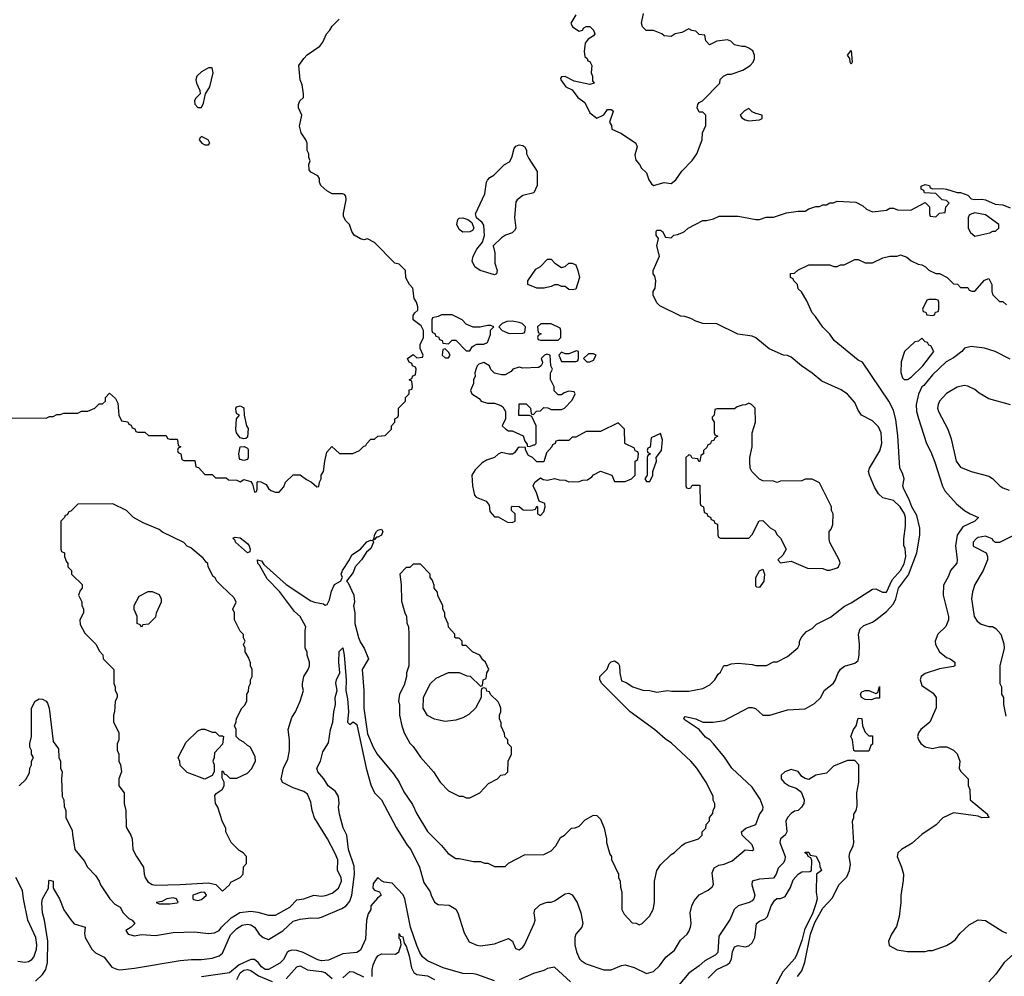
# Model space of a CAD drawing. Header units: inches. Extents: x 2348352 to 2479776, y 460422 to 613655.
# Tile 510 of 590: x 2429701 to 2435277, y 583391 to 588810. Entities that reach past the tile are written whole.
import ezdxf

# ---------------------------------------------------------------- set-up
doc = ezdxf.new("R2010")
doc.units = ezdxf.units.IN
doc.header["$MEASUREMENT"] = 0
doc.layers.add('C4528', color=7, linetype='Continuous')
doc.layers.add('C4538', color=7, linetype='Continuous')

msp = doc.modelspace()

# ---------------------------------------------------------------- linework, layer by layer
at = {"layer": 'C4528', "color": 4}
for points, elevation in [([(2429650, 586554), (2429850, 586552), (2429870, 586562), (2429890, 586562), (2429910, 586574), (2429930, 586574), (2429950, 586582), (2430000, 586582)], 72), ([(2430000, 586036), (2429990, 586026), (2429978, 586022), (2429970, 586006), (2429958, 586002), (2429954, 585990), (2429934, 585970), (2429934, 585810), (2429938, 585798), (2429954, 585790), (2429954, 585770), (2429963.6, 585743.6), (2429974, 585730), (2429974, 585710), (2429994, 585690), (2429994, 585670), (2430000, 585664)], 72), ([(2429698, 584470), (2429734.6, 584505.4), (2429756.4, 584543.6), (2429758, 584570), (2429768, 584590), (2429768, 584610), (2429778, 584630), (2429768, 584650), (2429768, 584670), (2429758, 584690), (2429758, 584710), (2429768, 584750), (2429768, 584910), (2429788, 584950), (2429810, 584962.8), (2429830, 584960.7), (2429850.6, 584950.6), (2429858.8, 584938.8), (2429867.7, 584910), (2429890, 584722), (2429919.6, 584679.6), (2429922, 584630), (2429932, 584610), (2429932, 584570), (2429942, 584550), (2429938, 584510), (2429942, 584410), (2429951.1, 584391.1), (2429952.7, 584352.7), (2429962, 584330), (2429962, 584290), (2429996.9, 584216.9), (2430000, 584194.7)], 68), ([(2429690, 583477.3), (2429730, 583470.8), (2429750, 583474.8), (2429770, 583486), (2429780.9, 583499.1), (2429795.3, 583544.7), (2429797.6, 583570), (2429791.3, 583610), (2429747, 583710), (2429722, 583830), (2429716.6, 583876.6), (2429679.3, 583950)], 68), ([(2429790, 583363), (2429830, 583400.7), (2429847.8, 583430), (2429858.3, 583470), (2429859.7, 583590), (2429840.9, 583710), (2429829.4, 583750), (2429825.2, 583810), (2429829.2, 583830), (2429864, 583890), (2429865.2, 583930), (2429870, 583934.8), (2429890.6, 583930), (2429890.7, 583890), (2429926.7, 583830), (2429950, 583767.7), (2429990, 583711), (2430000, 583699.4)], 64)]:
    msp.add_lwpolyline(points, dxfattribs=dict(at, elevation=elevation))
at = {"layer": 'C4538', "color": 4}
for points, elevation in [([(2430000, 586582), (2430030, 586582), (2430050, 586592), (2430087.3, 586592.7), (2430126, 586610), (2430150, 586634), (2430170, 586634), (2430186, 586650), (2430186, 586670), (2430210, 586694), (2430243.6, 586663.6), (2430257.3, 586637.3), (2430262, 586570), (2430278, 586538), (2430312.7, 586532.7), (2430318, 586518), (2430332.7, 586512.7), (2430338, 586498), (2430352.7, 586492.7), (2430358, 586478), (2430370, 586474), (2430410, 586474), (2430430, 586454), (2430530, 586454), (2430538, 586438), (2430550, 586434), (2430590, 586434), (2430594, 586430), (2430598, 586398), (2430614, 586390), (2430598, 586382), (2430594, 586370), (2430598, 586358), (2430614, 586350), (2430618, 586318), (2430630, 586314), (2430692.7, 586312.7), (2430698, 586278), (2430712.7, 586272.7), (2430750, 586234), (2430790, 586234), (2430810, 586214), (2430870, 586214), (2430883.6, 586203.6), (2430930, 586202), (2430950, 586192), (2430970, 586204.7), (2431010, 586194), (2431019.6, 586179.6), (2431030, 586134), (2431042, 586138), (2431046, 586150), (2431046, 586190), (2431050, 586194), (2431067.3, 586192.7), (2431096.9, 586176.9), (2431110, 586154), (2431123.6, 586143.6), (2431150, 586134), (2431170, 586134), (2431196.4, 586163.6), (2431206, 586190), (2431250, 586232), (2431290, 586232), (2431324.7, 586204.7), (2431354, 586190), (2431383.6, 586163.6), (2431394.6, 586165.4), (2431398, 586190), (2431408, 586210), (2431408, 586230), (2431422, 586250), (2431428.7, 586310), (2431440.4, 586359.6), (2431468.4, 586391.6), (2431512.7, 586352.7), (2431587.3, 586352.7), (2431626, 586370), (2431647.3, 586392.7), (2431662, 586398), (2431666, 586410), (2431690, 586434), (2431710, 586434), (2431728.4, 586451.6), (2431770, 586454), (2431806, 586490), (2431806, 586510), (2431826, 586530), (2431826, 586550), (2431842, 586558), (2431846, 586570), (2431846, 586610), (2431886, 586650), (2431886, 586670), (2431906, 586690), (2431907.3, 586712.7), (2431922, 586718), (2431926, 586730), (2431922, 586762), (2431906, 586770), (2431922, 586778), (2431927.3, 586792.7), (2431942, 586798), (2431946, 586830), (2431942, 586842), (2431926, 586850), (2431922, 586862), (2431906, 586870), (2431898, 586890), (2431930, 586914), (2431950, 586894), (2431982, 586898), (2431986, 586910), (2431968, 586948), (2431968, 586970), (2431988, 587010), (2431988, 587050), (2431975.3, 587075.3), (2431929, 587110), (2431930, 587134), (2431938, 587150), (2431955.3, 587164.7), (2431956.4, 587183.6), (2431948.7, 587210), (2431935.3, 587230), (2431928, 587290), (2431908, 587310), (2431888.4, 587348.4), (2431886, 587390), (2431850, 587426), (2431826, 587430), (2431710, 587548.7), (2431670, 587568.7), (2431650, 587564), (2431630, 587569), (2431595.3, 587590), (2431582, 587610), (2431568, 587650), (2431548, 587670), (2431535.3, 587695.3), (2431534, 587714), (2431549.2, 587790), (2431548.7, 587810), (2431540.4, 587820.4), (2431530, 587824), (2431470, 587824), (2431440.2, 587840.2), (2431406, 587870), (2431398, 587890), (2431398, 587910), (2431390, 587926), (2431350, 587946), (2431340.4, 587960.4), (2431338, 587990), (2431346, 588010), (2431338, 588030), (2431338, 588050), (2431328, 588070), (2431328, 588110), (2431322, 588130), (2431294, 588170), (2431286.3, 588206.3), (2431299, 588270), (2431279, 588310), (2431279, 588330), (2431288, 588350), (2431308, 588370), (2431308, 588390), (2431300.4, 588440.4), (2431288.7, 588468.7), (2431282, 588550), (2431309.3, 588590.7), (2431329.3, 588610.7), (2431400.4, 588659.6), (2431418, 588682), (2431438, 588730), (2431458, 588750), (2431470, 588774), (2431510, 588814)], 72), ([(2432850, 588838), (2432822, 588790), (2432832, 588770), (2432870, 588744.7), (2432888.4, 588751.6), (2432896.4, 588763.6), (2432910, 588772), (2432930, 588772), (2432951, 588750), (2432958, 588730), (2432950, 588718), (2432919.6, 588700.4), (2432903.6, 588676.4), (2432898, 588630), (2432902, 588602), (2432914, 588590), (2432918, 588578), (2432930, 588574), (2432942, 588550), (2432938, 588510), (2432944.7, 588490), (2432944.7, 588464.7), (2432954, 588450), (2432930, 588444), (2432842, 588462), (2432790, 588488), (2432770, 588486), (2432763.6, 588476.4), (2432764.7, 588470), (2432794, 588430), (2432830, 588412), (2432861, 588370), (2432900.7, 588340.7), (2432930, 588282), (2432970, 588252), (2433008.7, 588271.3), (2433030, 588302), (2433050, 588302), (2433056.9, 588296.9), (2433062, 588290), (2433042, 588230), (2433052, 588210), (2433054, 588190), (2433110, 588164.7), (2433190, 588111.3), (2433198.8, 588090), (2433185.4, 588045.4), (2433190, 588014), (2433212, 587990), (2433222, 587970), (2433250, 587942), (2433263.5, 587903.5), (2433279.8, 587879.8), (2433290, 587871.3), (2433350, 587887.3), (2433390, 587882.8), (2433417.5, 587902.5), (2433450, 587952), (2433510, 588012), (2433535.3, 588050), (2433566, 588130), (2433568, 588170), (2433586, 588210), (2433586, 588270), (2433570, 588286), (2433550, 588286), (2433538, 588310), (2433542, 588330), (2433550, 588342), (2433568.7, 588351.3), (2433666, 588450), (2433668.7, 588471.3), (2433686, 588490), (2433710, 588502), (2433730, 588502), (2433796.5, 588523.5), (2433838, 588550), (2433855.3, 588570), (2433862, 588590), (2433862, 588610), (2433853.2, 588633.2), (2433830, 588648), (2433810, 588658), (2433790, 588658), (2433750, 588668.7), (2433728.9, 588688.9), (2433710, 588695.3), (2433650, 588688), (2433608, 588668), (2433586, 588690), (2433582, 588722), (2433550, 588726), (2433530, 588746), (2433508.4, 588748.4), (2433490, 588758), (2433450, 588738), (2433414, 588730), (2433390, 588715.3), (2433350, 588718), (2433338, 588730), (2433290, 588748.7), (2433249, 588749), (2433229, 588769), (2433222, 588790), (2433234, 588846)], 72), ([(2430000, 584194.7), (2430012, 584110), (2430065.4, 584045.4), (2430084.7, 584010), (2430130, 583962), (2430151.3, 583930), (2430158, 583910), (2430211.3, 583830), (2430239.6, 583799.6), (2430270, 583782), (2430286, 583750), (2430318.8, 583718.8), (2430338, 583710), (2430352, 583690), (2430331.1, 583668.9), (2430302, 583650), (2430314, 583630), (2430350, 583621), (2430390, 583627.3), (2430470, 583621.6), (2430570, 583639.3), (2430690, 583643.8), (2430770, 583633), (2430803.2, 583636.8), (2430830, 583650.8), (2430843.7, 583670), (2430897.4, 583722.6), (2430947.5, 583752.5), (2431010, 583759.5), (2431050, 583754.4), (2431110, 583737.1), (2431150, 583737.3), (2431230, 583782), (2431270, 583824.9), (2431310, 583830.5), (2431366, 583850), (2431410, 583844.9), (2431431.9, 583848.1), (2431470, 583862), (2431506, 583890), (2431522.7, 583930), (2431521.2, 583950), (2431501.2, 583990), (2431502, 584050), (2431487.5, 584087.5), (2431444, 584170), (2431370, 584288.7), (2431357, 584330), (2431350, 584378), (2431330, 584422), (2431310, 584437.2), (2431250, 584459), (2431189.1, 584489.1), (2431182, 584510), (2431194, 584570), (2431218.6, 584621.4), (2431229.2, 584670), (2431229, 584730), (2431222, 584790), (2431242, 584858), (2431262, 584890), (2431289, 584950), (2431308.7, 585010), (2431302, 585030), (2431302, 585050), (2431309, 585090), (2431335.3, 585130), (2431342, 585150), (2431342, 585170), (2431328.7, 585210), (2431328.4, 585228.4), (2431318, 585250), (2431318, 585350), (2431322, 585370), (2431289.2, 585430), (2431256.9, 585456.9), (2431171.5, 585571.5), (2431102.3, 585642.3), (2431059.5, 585719.5), (2431049.2, 585730), (2431048, 585750), (2431070, 585744.7), (2431084, 585724), (2431210, 585610.7), (2431350, 585518.8), (2431370, 585510.7), (2431422, 585502), (2431430, 585494), (2431442, 585498), (2431455.3, 585524.7), (2431466.3, 585573.7), (2431484, 585610), (2431518, 585630), (2431528, 585650), (2431522, 585670), (2431528.7, 585690), (2431568, 585750), (2431581.2, 585778.8), (2431630, 585811), (2431667.6, 585852.4), (2431690, 585861), (2431699.8, 585859.8), (2431704.7, 585850), (2431690, 585814), (2431665.8, 585794.2), (2431636.3, 585750), (2431601, 585710), (2431590, 585678), (2431552, 585630), (2431561, 585621), (2431593.4, 585550), (2431596.3, 585510), (2431590.7, 585490), (2431599.1, 585450), (2431599.1, 585390), (2431618.8, 585310), (2431630, 585282), (2431651.3, 585250), (2431676, 585190), (2431640.7, 585130), (2431650.7, 585010), (2431650.4, 584909.6), (2431670, 584764.7), (2431702, 584690), (2431724.9, 584650), (2431817.5, 584537.5), (2431850, 584491.3), (2431876.3, 584436.3), (2431924.5, 584364.5), (2431950.6, 584310.6), (2432010, 584211.3), (2432090, 584131.3), (2432127.1, 584087.1), (2432170, 584058), (2432190, 584058), (2432270, 584042), (2432310, 584042), (2432332.7, 584032.7), (2432351.6, 584031.6), (2432390, 584014), (2432450, 584014), (2432468.4, 584031.6), (2432560.4, 584079.6), (2432670, 584082), (2432710, 584102), (2432738, 584130), (2432763.1, 584176.9), (2432786, 584190), (2432826, 584230), (2432847.3, 584232.7), (2432870, 584242), (2432903.1, 584276.9), (2432950, 584304.7), (2432970, 584302), (2432990, 584282), (2433011.3, 584230), (2433024.7, 584170), (2433024.7, 584150), (2433043.6, 584083.6), (2433052, 584070), (2433052.7, 584052.7), (2433092, 583970), (2433092, 583950), (2433102, 583930), (2433103.6, 583896.4), (2433111.6, 583868.4), (2433112, 583770), (2433123.6, 583743.6), (2433170, 583694), (2433191.6, 583691.6), (2433210, 583682), (2433226, 583690), (2433268.4, 583731.6), (2433288, 583770), (2433295.3, 583810), (2433295.3, 583930), (2433309.1, 583990.9), (2433330, 584022), (2433390, 584082), (2433410, 584092), (2433450, 584132), (2433470, 584144.7), (2433546, 584170), (2433566, 584190), (2433566, 584210), (2433586, 584230), (2433588.7, 584251.3), (2433607.3, 584272.7), (2433608.4, 584291.6), (2433627.3, 584312.7), (2433628.4, 584331.6), (2433638, 584350), (2433638, 584370), (2433628.9, 584388.9), (2433628, 584410), (2433590, 584488), (2433535.3, 584570), (2433502, 584610), (2433392.5, 584712.5), (2433356.5, 584736.5), (2433295.3, 584790), (2433158, 584890), (2432998, 585050), (2432986, 585070), (2432986, 585090), (2433028.4, 585131.6), (2433039, 585161), (2433050, 585172), (2433070, 585178), (2433090, 585164.7), (2433098.8, 585150), (2433099.1, 585110), (2433110, 585064.7), (2433135.3, 585055.3), (2433174, 585030), (2433230, 585011.3), (2433270, 585011), (2433310, 585001), (2433370, 585011), (2433393.6, 585006.4), (2433490, 585006), (2433570, 585021), (2433610, 585042), (2433638, 585070), (2433656.4, 585103.6), (2433670, 585114), (2433688.4, 585151.6), (2433707.3, 585152.7), (2433730, 585162), (2433770, 585164.7), (2433850, 585158), (2433870, 585152), (2433930, 585152), (2433970, 585172), (2433990, 585172), (2434050, 585202), (2434108.4, 585251.6), (2434118, 585270), (2434118, 585290), (2434130, 585314), (2434156.4, 585343.6), (2434190, 585362), (2434214.6, 585385.4), (2434293.6, 585426.4), (2434372.9, 585487.1), (2434410, 585506), (2434530, 585584.7), (2434550, 585586), (2434588.1, 585568.1), (2434610, 585567.7), (2434642.2, 585637.7), (2434689.4, 585690), (2434710, 585726.8), (2434719.5, 585770), (2434715.1, 585815.1), (2434709.1, 585830.9), (2434709.1, 585869.1), (2434718.7, 585941.3), (2434718, 585990), (2434711.3, 586010), (2434687.6, 586050), (2434650, 586086.6), (2434590, 586101.2), (2434564.1, 586124.1), (2434542, 586162), (2434513.2, 586230), (2434509, 586250), (2434514, 586270), (2434571.9, 586368.1), (2434583.7, 586410), (2434580.9, 586470), (2434564.1, 586504.1), (2434530, 586537.2), (2434469.3, 586569.3), (2434450, 586598), (2434430, 586642), (2434390, 586688.7), (2434352.9, 586712.9), (2434243.2, 586763.2), (2434190, 586808.7), (2434128, 586850), (2434070, 586898), (2434050, 586908), (2434026, 586910), (2433944.7, 586944.7), (2433870, 587008), (2433850, 587018), (2433768.9, 587028.9), (2433650, 587088), (2433570, 587088.7), (2433530, 587102), (2433502, 587118), (2433468.4, 587128.4), (2433446, 587130), (2433326, 587190), (2433310, 587206), (2433289, 587250), (2433289, 587270), (2433299, 587290), (2433304, 587330), (2433297.2, 587357.2), (2433289, 587370), (2433289, 587390), (2433325.2, 587470), (2433309.5, 587530), (2433318, 587570), (2433306, 587590), (2433305.2, 587610), (2433310, 587618), (2433330, 587618), (2433342, 587610), (2433358, 587578), (2433390, 587574), (2433406, 587590), (2433427.3, 587592.7), (2433450, 587602), (2433466, 587610), (2433486, 587630), (2433570, 587672), (2433590, 587672), (2433630, 587682), (2433663.1, 587696.9), (2433770, 587698), (2433870, 587678), (2433890, 587678), (2433929.1, 587690.9), (2433970, 587691), (2434044.7, 587715.3), (2434110, 587724.7), (2434150, 587724.7), (2434170, 587738), (2434210, 587751.3), (2434230, 587752), (2434250, 587762), (2434270, 587762), (2434290, 587772), (2434310, 587772), (2434330, 587782), (2434436.9, 587776.9), (2434475.3, 587755.3), (2434496.9, 587736.9), (2434530, 587722), (2434610, 587732), (2434630, 587742), (2434650, 587742), (2434672.7, 587732.7), (2434748.4, 587731.6), (2434830, 587774), (2434854, 587750), (2434854, 587710), (2434858, 587698), (2434890, 587694), (2434910, 587714), (2434942, 587718), (2434946, 587750), (2434966, 587770), (2434950, 587786), (2434926, 587790), (2434890, 587826), (2434826, 587830), (2434822, 587842), (2434806, 587850), (2434807.3, 587867.3), (2434830, 587876), (2434854, 587870), (2434858, 587858), (2434872, 587852), (2434930, 587854.8), (2434950, 587851), (2435010, 587830.8), (2435030, 587830.8), (2435070, 587816), (2435090, 587796), (2435110.9, 587790.9), (2435150, 587794), (2435170.6, 587790.6), (2435225.2, 587765.2), (2435270, 587760.7), (2435310, 587744.7)], 68), ([(2430000, 583699.4), (2430010, 583687.7), (2430071.3, 583670), (2430066.8, 583633.2), (2430070.6, 583610), (2430110, 583544), (2430130, 583524.9), (2430179.3, 583499.3), (2430223, 583443), (2430250, 583430.7), (2430268.1, 583428.1), (2430350, 583436.5), (2430610, 583480.3), (2430673.1, 583486.9), (2430730, 583485.7), (2430790, 583494), (2430830, 583506.7), (2430850, 583522), (2430894, 583626), (2430930, 583662), (2430960.1, 583679.9), (2430990, 583686), (2431010, 583683), (2431030.3, 583670.3), (2431057.3, 583630), (2431078.8, 583610), (2431110, 583600.4), (2431191, 583649), (2431250, 583703), (2431290, 583714.9), (2431350, 583722), (2431390, 583720.5), (2431410, 583726), (2431525.4, 583774.6), (2431550, 583790.7), (2431570, 583816), (2431581.3, 583850), (2431597.8, 583970), (2431595.4, 584015.4), (2431563.6, 584110), (2431552.7, 584190), (2431531.9, 584231.9), (2431512.7, 584310), (2431506, 584350), (2431509.3, 584370), (2431506, 584410), (2431490, 584437.2), (2431448, 584470), (2431424, 584510), (2431388.7, 584550), (2431384, 584570), (2431404, 584610), (2431418, 584662), (2431450, 584714), (2431460.9, 584790), (2431473.6, 584830), (2431479.7, 584890), (2431489.6, 584930), (2431488.3, 584970), (2431498.4, 585010), (2431491.7, 585051.7), (2431494.7, 585070), (2431514, 585110), (2431508.2, 585170), (2431509.7, 585230.3), (2431530, 585251), (2431539.1, 585210), (2431550.5, 585070), (2431548, 585010), (2431556.9, 584963.1), (2431562.8, 584890), (2431558, 584830), (2431570, 584818), (2431590, 584832), (2431610, 584818), (2431663.6, 584570), (2431690, 584476), (2431710, 584431.3), (2431750.5, 584390.5), (2431833.7, 584233.7), (2431894.4, 584134.4), (2431916, 584110), (2431966, 584010), (2431990, 583922), (2432026, 583870), (2432031, 583850), (2432050, 583812), (2432070, 583798), (2432133.7, 583793.7), (2432170, 583771.3), (2432182.8, 583750), (2432217.5, 583637.5), (2432246.7, 583586.7), (2432290, 583566.8), (2432310, 583564), (2432390, 583574.8), (2432470, 583604.7), (2432491.3, 583590), (2432507.9, 583547.9), (2432530, 583541), (2432550, 583556), (2432559.3, 583570), (2432614.5, 583690), (2432619.5, 583710), (2432615.3, 583750), (2432618, 583770), (2432650, 583798), (2432688.9, 583811.1), (2432710, 583811.3), (2432730, 583818), (2432790, 583858), (2432810, 583862), (2432830, 583852), (2432858, 583810), (2432878, 583750), (2432890.9, 583690.9), (2432884.7, 583670), (2432850.7, 583629.3), (2432844, 583610), (2432844, 583570), (2432854, 583530), (2432870.4, 583490.4), (2432879.9, 583479.9), (2432910, 583461.6), (2433010, 583427.4), (2433050, 583427.2), (2433110, 583453), (2433130, 583456.4), (2433181.7, 583441.7), (2433250, 583407.3), (2433290, 583418.8), (2433325.2, 583450), (2433359.7, 583500.3), (2433410, 583539.1), (2433444, 583596), (2433481.2, 583630), (2433490, 583644.7), (2433500.9, 583670), (2433503.7, 583690), (2433498, 583750), (2433507, 583790), (2433521.3, 583818.7), (2433548.3, 583851.7), (2433601, 583879), (2433622.9, 583897.1), (2433629.5, 583910.5), (2433623.2, 583976.8), (2433633.6, 584006.4), (2433660.2, 584019.8), (2433690, 584025.5), (2433735.6, 584044.4), (2433810, 584107.3), (2433850, 584104.7), (2433858, 584110), (2433850, 584135.3), (2433792.7, 584190), (2433789.5, 584210), (2433814, 584230), (2433869.6, 584250.4), (2433891.7, 584308.3), (2433910, 584334), (2433911.8, 584350), (2433894.3, 584394.3), (2433850, 584462.7), (2433734, 584570), (2433692.5, 584632.5), (2433630, 584708.7), (2433608.7, 584730), (2433585.1, 584745.1), (2433549, 584790), (2433470, 584842), (2433462, 584850), (2433464, 584856), (2433470, 584862), (2433530.4, 584850.4), (2433570, 584830.7), (2433629.1, 584830.9), (2433690, 584841), (2433830, 584914), (2433850, 584914), (2433867.5, 584907.5), (2433910, 584871), (2433950, 584871), (2434050, 584901), (2434150, 584906), (2434203.1, 584936.9), (2434238, 584970), (2434258, 585010), (2434310, 585052), (2434322, 585070), (2434333.6, 585106.4), (2434349.3, 585130.7), (2434372.5, 585147.5), (2434430, 585165.5), (2434450, 585180.7), (2434456.3, 585210), (2434457.4, 585270), (2434451.2, 585330), (2434460.1, 585359.9), (2434481, 585379), (2434530, 585396.4), (2434549.4, 585410), (2434610, 585458), (2434650, 585500.5), (2434663.5, 585530), (2434678.5, 585590), (2434733.9, 585666.1), (2434781.5, 585790), (2434799.7, 585890), (2434799.1, 585930), (2434782.2, 586002.2), (2434753.3, 586050), (2434736.6, 586096.6), (2434707.6, 586150), (2434702.9, 586170), (2434709.3, 586210), (2434701.5, 586241.5), (2434685.2, 586270), (2434673.8, 586453.8), (2434662.5, 586542.5), (2434650, 586598), (2434624, 586650), (2434474, 586870), (2434450, 586882), (2434313.6, 586993.6), (2434289.1, 587029.1), (2434250, 587068), (2434208.9, 587128.9), (2434189.1, 587149.1), (2434158, 587218), (2434128.4, 587268.4), (2434110, 587286), (2434106, 587310), (2434086, 587330), (2434082, 587342), (2434066, 587350), (2434067.3, 587372.7), (2434090, 587374), (2434108.4, 587391.6), (2434170, 587422), (2434290, 587422), (2434312.7, 587412.7), (2434330, 587412), (2434350, 587422), (2434370, 587422), (2434430, 587452), (2434450, 587452), (2434490, 587432), (2434530, 587432), (2434590, 587461), (2434629.1, 587470.9), (2434670, 587471.3), (2434690, 587478), (2434725.4, 587465.4), (2434750, 587444.7), (2434790, 587424.7), (2434810, 587422), (2434830.9, 587410.9), (2434850, 587392), (2434890, 587372), (2434910, 587372), (2434954, 587350), (2434990, 587314), (2435011.6, 587311.6), (2435030, 587294), (2435070, 587294), (2435078, 587278), (2435092.7, 587272.7), (2435110, 587272), (2435165.4, 587334.6), (2435190, 587344.7), (2435206.8, 587310), (2435206, 587270), (2435211.6, 587251.6), (2435250, 587214), (2435270, 587214), (2435290, 587194)], 64), ([(2435310, 586888), (2435226, 586930), (2435166, 586950), (2435090, 586959.3), (2435051.3, 586950), (2435036, 586930), (2434990, 586894.5), (2434948.9, 586871.1), (2434870, 586798.4), (2434822, 586738), (2434811, 586730), (2434790.7, 586689.3), (2434778.8, 586630), (2434780.7, 586590), (2434790.6, 586550.6), (2434836, 586410), (2434862, 586362), (2434883.5, 586303.5), (2434927.1, 586167.1), (2434941.4, 586141.4), (2435007.1, 586067.1), (2435052, 586030), (2435084.7, 586010), (2435132, 585990), (2435111.3, 585970), (2435042.8, 585937.3), (2435010.4, 585890), (2435001.3, 585830), (2435010.6, 585750), (2435008, 585732), (2434973.4, 585690), (2434961.4, 585658.6), (2434932.8, 585607.2), (2434930.6, 585550), (2434962, 585430), (2434962, 585410), (2434946.4, 585373.6), (2434900.5, 585330), (2434886, 585290), (2434888.2, 585270), (2434910.8, 585230), (2434950, 585197.3), (2434971.3, 585190), (2434998, 585170), (2434998, 585150), (2434990, 585145.2), (2434910, 585133.2), (2434830, 585106), (2434807.3, 585090), (2434800.7, 585070), (2434810, 585038), (2434874.4, 584994.4), (2434891.3, 584970), (2434891.1, 584911.1), (2434856, 584830), (2434804.7, 584790), (2434791.3, 584770), (2434786, 584750), (2434791.3, 584730), (2434804.7, 584710), (2434830, 584691.3), (2434870, 584681), (2434910, 584691.3), (2434951.1, 584691.1), (2434990, 584672), (2435010, 584652), (2435024.7, 584610), (2435022, 584570), (2435030, 584554), (2435072, 584510), (2435072.7, 584472.7), (2435082, 584450), (2435084.7, 584390), (2435182, 584310), (2435182, 584302), (2435192, 584290), (2435150.8, 584289.2), (2435130, 584299), (2434990, 584318), (2434930, 584288), (2434890.7, 584249.3), (2434810, 584195.3), (2434755.2, 584144.8), (2434696, 584110), (2434674.8, 584090), (2434670.8, 584070), (2434696, 584010), (2434706, 583970), (2434705.4, 583934.6), (2434691.1, 583848.9), (2434691, 583810), (2434681, 583730), (2434666.4, 583673.6), (2434638, 583630), (2434622, 583590), (2434624.7, 583564.7), (2434670, 583542), (2434730, 583532), (2434830, 583531.3), (2434850, 583538), (2434870, 583538), (2434950, 583564.7), (2434978, 583582), (2435000.4, 583599.6), (2435025.6, 583634.4), (2435078, 583682), (2435130, 583710.8), (2435170, 583707.3), (2435270, 583644), (2435290, 583636.3)], 64), ([(2435312, 586628), (2435190, 586662), (2435134.6, 586694.6), (2435110, 586715.3), (2435070, 586734), (2435050, 586737.2), (2435010, 586729), (2434950, 586693.2), (2434910.8, 586650), (2434902, 586630), (2434899.1, 586610), (2434904.9, 586590), (2434957.3, 586490), (2434975.9, 586435.9), (2435004, 586310), (2435030, 586276), (2435090, 586251), (2435190, 586224.7), (2435211.1, 586211.1), (2435252, 586170), (2435270, 586158), (2435305.4, 586145.4)], 68), ([(2430000, 585664), (2430054, 585610), (2430054, 585590), (2430043.6, 585576.4), (2430034, 585550), (2430051.6, 585511.6), (2430052.7, 585492.7), (2430062, 585470), (2430062, 585450), (2430042, 585410), (2430043.6, 585383.6), (2430070, 585334), (2430134, 585270), (2430150, 585234), (2430171.3, 585211.3), (2430174, 585190), (2430234, 585130), (2430234, 585050), (2430242, 585030), (2430242, 585010), (2430252, 584990), (2430252, 584970), (2430242, 584950), (2430238, 584890), (2430232, 584870), (2430232.7, 584832.7), (2430262, 584770), (2430262, 584730), (2430252.7, 584707.3), (2430252.7, 584672.7), (2430262, 584650), (2430262, 584610), (2430272, 584590), (2430278, 584550), (2430262, 584510), (2430262, 584470), (2430292, 584430), (2430292, 584370), (2430302, 584330), (2430303.6, 584236.4), (2430330.9, 584190.9), (2430338, 584170), (2430342, 584110), (2430362, 584070), (2430402, 584010), (2430404.7, 583970), (2430411.3, 583950), (2430427.1, 583927.1), (2430450, 583911.3), (2430470, 583907.7), (2430610, 583910.5), (2430770, 583921), (2430810.9, 583910.9), (2430850, 583874), (2430888, 583910), (2430896.4, 583923.6), (2430948.4, 583951.6), (2430966, 583970), (2430968.4, 584011.6), (2430986, 584030), (2430986, 584070), (2430966, 584090), (2430943.1, 584103.1), (2430898, 584150), (2430868, 584210), (2430868, 584230), (2430850, 584266), (2430822, 584350), (2430809.4, 584369.4), (2430805.2, 584414.8), (2430813.6, 584426.4), (2430848, 584450), (2430858, 584470), (2430858, 584490), (2430847.3, 584512.7), (2430847.3, 584552.7), (2430852.7, 584552.7), (2430858, 584538), (2430872.7, 584532.7), (2430890, 584514), (2430930, 584514), (2430990, 584542), (2431013.6, 584566.4), (2431035.3, 584610), (2431034.6, 584634.6), (2431008.4, 584688.4), (2430990, 584698), (2430970, 584718), (2430946, 584730), (2430926, 584750), (2430926, 584790), (2430918, 584810), (2430927.3, 584832.7), (2430928.7, 584851.3), (2430958, 584910), (2430974.6, 584925.4), (2430988, 584950), (2430988, 584990), (2430996.4, 585003.6), (2430998, 585030), (2431008, 585050), (2431008, 585070), (2431018, 585090), (2431018, 585130), (2431008, 585150), (2431007.3, 585167.3), (2430996.4, 585196.4), (2430978, 585230), (2430978, 585250), (2430968, 585270), (2430978, 585290), (2430968.4, 585308.4), (2430967.3, 585327.3), (2430950, 585346), (2430918, 585410), (2430918, 585450), (2430908, 585470), (2430926, 585510), (2430914.6, 585534.6), (2430843.1, 585603.1), (2430818, 585630), (2430808.4, 585648.4), (2430796.4, 585656.4), (2430768, 585710), (2430766, 585730), (2430756.4, 585736.4), (2430740.4, 585760.4), (2430670, 585818), (2430650, 585828), (2430630, 585848), (2430510, 585908), (2430490, 585922), (2430400.2, 585960.2), (2430346, 585990), (2430306, 586030), (2430227.3, 586067.3), (2430030, 586066), (2430000, 586036)], 72), ([(2435425.4, 585934.6), (2435250, 585848), (2435228.4, 585848.4), (2435216.4, 585856.4), (2435208, 585870), (2435170, 585884), (2435130, 585876), (2435118, 585870), (2435101, 585850), (2435101, 585830), (2435105.2, 585825.2), (2435174, 585790), (2435182, 585770), (2435182, 585750), (2435158, 585690), (2435111.3, 585610), (2435098, 585570), (2435091.3, 585530), (2435106, 585430), (2435123.5, 585403.5), (2435146.4, 585386.4), (2435190, 585372), (2435210, 585372), (2435230, 585362), (2435258, 585330), (2435275.3, 585275.3), (2435276, 585250), (2435252, 585150), (2435252, 585050), (2435262, 585030), (2435262, 584990), (2435272, 584970), (2435272, 584930), (2435285.4, 584865.4)], 68), ([(2434106.8, 583390), (2434130, 583422), (2434148.5, 583471.5), (2434180.2, 583630), (2434205, 583695), (2434250, 583777.6), (2434304.1, 583835.9), (2434341.1, 583910), (2434384.6, 583955.4), (2434401.5, 583990), (2434406, 584026), (2434399.5, 584070), (2434401.6, 584090), (2434422, 584130), (2434424.9, 584150), (2434418, 584270), (2434424.7, 584290), (2434424.7, 584310), (2434438, 584330), (2434443.6, 584356.4), (2434442, 584430), (2434454, 584490), (2434454, 584590), (2434430, 584614), (2434390, 584614), (2434310, 584582), (2434270, 584542), (2434210, 584530.7), (2434170, 584506.8), (2434150, 584510.7), (2434130, 584522.8), (2434110, 584550.4), (2434070, 584563), (2434034, 584550), (2434012.7, 584530), (2434014.5, 584510), (2434030, 584489.6), (2434059, 584470), (2434097.6, 584457.6), (2434120.7, 584440.7), (2434129.3, 584430), (2434144, 584390), (2434141.2, 584370), (2434129, 584350), (2434110, 584331), (2434090, 584327.3), (2434070, 584314), (2434049.6, 584290), (2434040.5, 584270), (2434045.1, 584210), (2434036, 584190), (2434009.4, 584170), (2434005.1, 584150), (2434037, 584070), (2434034.5, 584050), (2434026.3, 584033.7), (2433996.9, 584003.1), (2433985.6, 583970), (2433970, 583946.4), (2433890, 583942), (2433849.4, 583930), (2433847, 583910), (2433864.5, 583850), (2433859.3, 583830), (2433850, 583818.8), (2433831.7, 583808.3), (2433770, 583790.6), (2433746.6, 583770), (2433724.8, 583715.2), (2433661.4, 583618.6), (2433654.2, 583525.9), (2433639.3, 583510), (2433581.3, 583478.7), (2433549.3, 583450), (2433490.8, 583409.2), (2433390.8, 583289.2)], 56), ([(2433599.7, 583380.3), (2433649.2, 583430), (2433710, 583458), (2433722, 583470), (2433731.8, 583490), (2433738, 583530), (2433750, 583558), (2433770, 583566), (2433810, 583558.8), (2433830, 583562.8), (2433850, 583581), (2433863.7, 583610), (2433874, 583690), (2433890, 583702.8), (2433922.7, 583717.3), (2433935.3, 583730), (2433957.2, 583790), (2433978, 583822), (2433989, 583831), (2434010, 583831.3), (2434036.5, 583843.5), (2434066.3, 583893.7), (2434081.5, 583938.5), (2434109.6, 583970.4), (2434130, 583982.8), (2434175.3, 583984.7), (2434186, 583990), (2434187.3, 584047.3), (2434182, 584062), (2434166, 584070), (2434162, 584082), (2434148, 584090), (2434150, 584094), (2434170, 584094), (2434178, 584078), (2434211.1, 584071.1), (2434231.6, 584031.6), (2434232.7, 584012.7), (2434242, 583990), (2434214, 583970), (2434212, 583868), (2434217.3, 583830), (2434210, 583802), (2434192.9, 583750), (2434145.1, 583654.9), (2434130, 583594), (2434100.3, 583510), (2434088.7, 583490), (2434023.5, 583416.5), (2433980.9, 583339.1)], 52), ([(2432390, 583364.6), (2432290, 583401.1), (2432270, 583405.7), (2432210, 583407.2), (2432099.7, 583439.7), (2432010, 583478.7), (2431982, 583502), (2431966.1, 583526.1), (2431950, 583564.9), (2431914, 583670), (2431882.6, 583830), (2431872.7, 583852.7), (2431810, 583918.8), (2431764.5, 583924.5), (2431750, 583931), (2431730, 583951), (2431702.5, 583917.5), (2431701.2, 583890), (2431710, 583879), (2431738, 583870), (2431748.7, 583850), (2431726.6, 583833.4), (2431689, 583790), (2431688.7, 583770), (2431674.6, 583745.4), (2431664.5, 583710), (2431658.8, 583601.2), (2431630, 583538.8), (2431610, 583526.8), (2431530, 583519.1), (2431450, 583482.8), (2431410, 583479.3), (2431390, 583484.4), (2431306.6, 583526.6), (2431270, 583536.9), (2431241.5, 583538.5), (2431225.7, 583534.3), (2431214.9, 583525.1), (2431194, 583486), (2431174.5, 583465.5), (2431110, 583430.5), (2431090, 583430.5), (2431070, 583444.9), (2431050.4, 583470), (2431030, 583486.4), (2431010, 583487), (2430943.7, 583456.3), (2430888.5, 583411.5), (2430730, 583387.7)], 56), ([(2431697.2, 583390), (2431697.2, 583430), (2431703.2, 583456.8), (2431718, 583490), (2431730, 583506.8), (2431750, 583519.1), (2431830, 583516), (2431848.7, 583530), (2431862, 583570), (2431858, 583598), (2431850, 583606), (2431850, 583634), (2431858, 583618), (2431870, 583614), (2431878, 583578), (2431890, 583562), (2431907.1, 583507.1), (2431919.8, 583439.8), (2431933.4, 583413.4), (2431950, 583401), (2432010, 583393.4), (2432050, 583373.4)], 52), ([(2435367.8, 583550), (2435276.2, 583470), (2435230, 583403), (2435190, 583360.7)], 56), ([(2430930, 583373), (2430949.2, 583410.7), (2430970, 583425.2), (2430990, 583430.2), (2431010, 583424.2), (2431054, 583394), (2431130, 583361.1)], 52), ([(2431210, 583377.1), (2431270, 583444), (2431289.6, 583450.4), (2431330, 583427.3), (2431410, 583418.7), (2431430, 583412), (2431470, 583378.7)], 52), ([(2431530, 583382.4), (2431570, 583419.1), (2431590, 583416.3), (2431648.1, 583388.1)], 52), ([(2432819.9, 583359.9), (2432730, 583442), (2432690, 583434.9), (2432670, 583424.4), (2432610, 583406.4), (2432530, 583370.4)], 56)]:
    msp.add_lwpolyline(points, dxfattribs=dict(at, elevation=elevation))
for points, elevation in [([(2434410, 588559), (2434403.7, 588570), (2434402, 588590), (2434389.6, 588610), (2434410, 588634.8), (2434416.3, 588570)], 68), ([(2430790, 588538), (2430770, 588538), (2430730, 588514), (2430704.7, 588490), (2430698, 588470), (2430702, 588450), (2430721, 588410), (2430722, 588390), (2430696.9, 588363.1), (2430691.3, 588350), (2430691.6, 588331.6), (2430710, 588312), (2430730, 588312), (2430742, 588338), (2430753.2, 588390), (2430778, 588430), (2430797.2, 588510)], 76), ([(2433830, 588308), (2433805.4, 588294.6), (2433782, 588270), (2433790, 588254), (2433810, 588242), (2433830, 588238), (2433890, 588242), (2433906, 588250), (2433906, 588270), (2433870, 588278), (2433850, 588288)], 72), ([(2430730, 588148), (2430721, 588139), (2430718, 588130), (2430732, 588110), (2430750, 588101), (2430770, 588101), (2430777.2, 588110), (2430768.7, 588130)], 76), ([(2432390, 587364), (2432309.1, 587389.1), (2432278, 587410), (2432263.1, 587443.1), (2432268.7, 587470), (2432289.4, 587510.6), (2432322, 587550), (2432333.2, 587586.8), (2432330, 587646), (2432320.4, 587660.4), (2432287.3, 587687.3), (2432282, 587710), (2432335.5, 587824.5), (2432344, 587890), (2432350, 587902), (2432363.1, 587916.9), (2432386, 587930), (2432446, 587990), (2432474.6, 588005.4), (2432488.7, 588030), (2432500.4, 588079.6), (2432510, 588094), (2432530, 588102), (2432550, 588098), (2432562, 588090), (2432571.3, 588070), (2432571.3, 588050), (2432583.5, 588023.5), (2432631, 587950), (2432631, 587870), (2432612, 587830), (2432550, 587814), (2432518, 587790), (2432510, 587778), (2432502.8, 587690), (2432511.3, 587630), (2432503.5, 587616.5), (2432490, 587602), (2432452, 587590), (2432430, 587575.3), (2432382, 587530), (2432391, 587490), (2432391.1, 587431.1), (2432404.7, 587390), (2432402, 587370)], 68), ([(2435110, 587715.3), (2435094, 587710), (2435078, 587702), (2435072.7, 587687.3), (2435072, 587630), (2435085.4, 587605.4), (2435110, 587584.7), (2435196.4, 587603.6), (2435212.7, 587612.7), (2435227.3, 587612.7), (2435246, 587630), (2435246, 587650), (2435170, 587704)], 68), ([(2432210, 587606), (2432190, 587621.2), (2432176, 587650), (2432181.5, 587678.5), (2432190, 587686), (2432210, 587686.8), (2432238.8, 587678.8), (2432262, 587662), (2432272, 587630), (2432264.7, 587615.3), (2432250, 587609)], 68), ([(2432770, 587406), (2432790, 587411.3), (2432810, 587431.3), (2432830, 587431.3), (2432850, 587422), (2432862.8, 587390), (2432870.7, 587350), (2432850, 587284), (2432830, 587279), (2432810, 587282), (2432790, 587298), (2432770, 587298), (2432750, 587308), (2432730, 587308), (2432710, 587298), (2432670.9, 587289.1), (2432629.1, 587289.1), (2432578, 587310), (2432578, 587330), (2432623.1, 587396.9), (2432650, 587412), (2432690, 587454), (2432710, 587454), (2432732, 587430)], 68), ([(2434890, 587226), (2434850, 587226), (2434838, 587222), (2434814, 587170), (2434818, 587158), (2434832.7, 587152.7), (2434838, 587138), (2434870, 587134), (2434882, 587138), (2434887.3, 587152.7), (2434902, 587158), (2434906, 587170), (2434906, 587210), (2434902, 587222)], 64), ([(2432150, 587138), (2432090, 587138), (2432071.6, 587128.4), (2432038, 587122), (2432034, 587110), (2432034, 587050), (2432038, 587038), (2432052.7, 587032.7), (2432058, 587018), (2432072.7, 587012.7), (2432078, 586998), (2432092.7, 586992.7), (2432098, 586978), (2432130, 586974), (2432150, 586994), (2432170, 586994), (2432230, 586934), (2432250, 586934), (2432263.1, 586956.9), (2432274.6, 586965.4), (2432290, 586971.3), (2432330, 586971.3), (2432350, 586982), (2432367.3, 587027.3), (2432368, 587052), (2432386, 587070), (2432370, 587078), (2432350, 587078), (2432308.4, 587068.4), (2432268.4, 587068.4), (2432230, 587086), (2432206, 587110)], 72), ([(2432490, 587102), (2432459.6, 587100.4), (2432434, 587090), (2432414, 587070), (2432434, 587050), (2432472.7, 587032.7), (2432550, 587034), (2432562, 587038), (2432566, 587070), (2432546, 587090), (2432530, 587095.3)], 72), ([(2432710, 587088), (2432652.7, 587087.3), (2432634, 587070), (2432638, 587038), (2432654, 587030), (2432638, 587022), (2432634, 587010), (2432638, 586998), (2432650, 586994), (2432750, 586994), (2432766, 587010), (2432766, 587050), (2432762, 587062)], 72), ([(2434810, 587006), (2434791.6, 586988.4), (2434770, 586986), (2434712, 586930), (2434692.7, 586872.7), (2434691.6, 586811.6), (2434701, 586781), (2434710, 586772), (2434730, 586771.3), (2434750, 586786), (2434815.1, 586850), (2434878, 586930), (2434862, 586962), (2434850, 586966), (2434842, 586982), (2434830, 586986)], 64), ([(2432110, 586946), (2432098, 586942), (2432094, 586910), (2432110, 586894), (2432130, 586894), (2432138, 586910), (2432130, 586926)], 72), ([(2432854.6, 586934.6), (2432810, 586918), (2432790, 586918), (2432770, 586926), (2432754, 586910), (2432770, 586874), (2432850, 586874), (2432862, 586878), (2432866, 586890), (2432866, 586930)], 72), ([(2432950, 586918), (2432922, 586918), (2432894, 586890), (2432912.7, 586872.7), (2432930, 586872), (2432950, 586882), (2432966, 586910)], 72), ([(2432685.4, 586914.6), (2432674, 586910), (2432654, 586890), (2432662, 586870), (2432659.6, 586860.4), (2432654, 586850), (2432639.6, 586840.4), (2432550, 586835.3), (2432530, 586842), (2432494, 586830), (2432483.6, 586816.4), (2432450, 586798), (2432430, 586798), (2432390, 586808), (2432370, 586828), (2432362, 586850), (2432330, 586869), (2432301, 586859), (2432291, 586849), (2432285.4, 586834.6), (2432278, 586810), (2432281, 586790), (2432271.3, 586770), (2432271.3, 586750), (2432254, 586710), (2432262, 586690), (2432303.6, 586663.6), (2432314, 586650), (2432350, 586638), (2432390, 586638), (2432425.4, 586625.4), (2432436.9, 586616.9), (2432452, 586590), (2432452, 586550), (2432434, 586510), (2432454, 586490), (2432470, 586482), (2432490, 586482), (2432552.7, 586452.7), (2432562, 586422), (2432574, 586406), (2432574, 586394), (2432590, 586392), (2432610, 586402), (2432618, 586402), (2432626, 586410), (2432626, 586510), (2432602, 586562), (2432587.3, 586567.3), (2432527.3, 586567.3), (2432530, 586634), (2432570, 586634), (2432594, 586610), (2432598, 586578), (2432610, 586574), (2432627.3, 586592.7), (2432650, 586594), (2432670, 586614), (2432691.6, 586611.6), (2432710, 586602), (2432770, 586602), (2432786, 586610), (2432830, 586654), (2432846, 586690), (2432842, 586702), (2432810, 586706), (2432783.6, 586696.4), (2432770, 586686), (2432750, 586686), (2432727.3, 586707.3), (2432728, 586730), (2432707.3, 586772.7), (2432707.3, 586807.3), (2432718, 586830), (2432708, 586850), (2432706, 586910)], 72), ([(2433830, 586638), (2433811.6, 586628.4), (2433792.7, 586627.3), (2433763.6, 586616.4), (2433750, 586606), (2433650, 586606), (2433638, 586602), (2433634, 586570), (2433622, 586558), (2433622, 586550), (2433634, 586530), (2433634, 586470), (2433638, 586458), (2433654, 586450), (2433638, 586442), (2433632.7, 586427.3), (2433618, 586422), (2433612.7, 586407.3), (2433598, 586402), (2433592.7, 586387.3), (2433574, 586370), (2433574, 586350), (2433558, 586342), (2433552.7, 586307.3), (2433547.3, 586307.3), (2433542, 586322), (2433510, 586326), (2433502, 586342), (2433490, 586346), (2433474, 586330), (2433474, 586170), (2433478, 586158), (2433490, 586154), (2433502, 586158), (2433510, 586174), (2433552.7, 586172.7), (2433554, 586070), (2433558, 586058), (2433574, 586050), (2433578, 586018), (2433592.7, 586012.7), (2433598, 585998), (2433612.7, 585992.7), (2433618, 585978), (2433632.7, 585972.7), (2433638, 585958), (2433652.7, 585952.7), (2433654, 585890), (2433658, 585878), (2433670, 585874), (2433830, 585874), (2433850, 585894), (2433888.7, 585971.3), (2433910, 585974), (2433951.6, 585931.6), (2433976.9, 585916.9), (2433991.6, 585891.6), (2434010, 585874), (2434042, 585810), (2434023.6, 585776.4), (2433994, 585750), (2434010, 585734), (2434070, 585742), (2434163.6, 585703.6), (2434250, 585702), (2434271.6, 585691.6), (2434290, 585691.3), (2434330, 585704.7), (2434338, 585710), (2434347.3, 585732.7), (2434342, 585750), (2434288.4, 585848.4), (2434286, 585870), (2434286, 585910), (2434296.4, 585923.6), (2434306, 585950), (2434308, 586010), (2434298, 586030), (2434298, 586050), (2434230, 586186), (2434190, 586208), (2434150, 586208), (2434130, 586198), (2434010, 586195.3), (2433990, 586188.7), (2433970, 586195.3), (2433910, 586198), (2433890, 586208), (2433848, 586250), (2433838, 586270), (2433835.3, 586310), (2433835.3, 586330), (2433848.7, 586390), (2433848.7, 586470), (2433868, 586530), (2433866, 586610), (2433846, 586630)], 72), ([(2430970, 586435.3), (2430950, 586442), (2430929, 586469), (2430924, 586490), (2430928.7, 586550), (2430946, 586570), (2430930, 586578), (2430926, 586586), (2430925.2, 586610), (2430930, 586618), (2430950, 586622), (2430970.6, 586610.6), (2430971.3, 586570), (2430986, 586510), (2430994.4, 586494.4), (2430990, 586446), (2430982, 586438)], 72), ([(2433090, 586526), (2432990, 586478), (2432910, 586478), (2432850, 586446), (2432830, 586446), (2432810, 586426), (2432750, 586426), (2432738, 586422), (2432734, 586410), (2432718, 586402), (2432714, 586390), (2432683.6, 586356.4), (2432670, 586306), (2432630, 586306), (2432606, 586330), (2432582, 586342), (2432566, 586374), (2432566, 586386), (2432530, 586388), (2432519.6, 586380.4), (2432503.6, 586356.4), (2432491.6, 586348.4), (2432471.6, 586348.4), (2432430, 586358), (2432410, 586348.7), (2432390.5, 586329.5), (2432344.5, 586315.5), (2432320.7, 586299.3), (2432279.6, 586260.4), (2432262, 586230), (2432264.7, 586170), (2432276.9, 586116.9), (2432286, 586106), (2432343.6, 586083.6), (2432359.6, 586059.6), (2432363.6, 586023.6), (2432390, 585994), (2432410, 585994), (2432463.6, 585963.6), (2432490, 585962), (2432506, 585970), (2432506, 586010), (2432486, 586030), (2432486, 586050), (2432490, 586054), (2432530, 586052), (2432552.7, 586032.7), (2432570, 586032), (2432607.3, 586032.7), (2432622, 586038), (2432630, 586054), (2432634, 586050), (2432634, 586010), (2432650, 586002), (2432670, 586022), (2432677.2, 586050), (2432675.3, 586070), (2432643.1, 586083.1), (2432628.7, 586130), (2432608, 586170), (2432618, 586190), (2432650, 586214), (2432665.4, 586205.4), (2432690, 586202), (2432730, 586212), (2432756.4, 586203.6), (2432790, 586202), (2432810, 586192), (2432870, 586194), (2432890, 586202), (2432916.4, 586203.6), (2432940.4, 586219.6), (2432950, 586232), (2432990, 586252), (2433054, 586230), (2433070, 586194), (2433130, 586194), (2433166, 586210), (2433186, 586230), (2433186, 586310), (2433202, 586318), (2433206, 586350), (2433202, 586362), (2433187.3, 586367.3), (2433182, 586382), (2433128, 586410), (2433126, 586490)], 72), ([(2433330, 586466), (2433278, 586442), (2433271.6, 586388.4), (2433258, 586382), (2433254, 586370), (2433258, 586358), (2433274, 586350), (2433258, 586342), (2433254, 586330), (2433254, 586230), (2433242, 586210), (2433250, 586194), (2433270, 586194), (2433286, 586230), (2433286, 586250), (2433308, 586310), (2433306, 586330), (2433335.3, 586370), (2433342, 586430)], 72), ([(2430970, 586314), (2430950, 586319), (2430944.8, 586324.8), (2430941.2, 586350), (2430948.7, 586391.3), (2430971.6, 586391.6), (2430990, 586382), (2430994.8, 586374.8), (2430994.8, 586330), (2430990, 586318)], 72), ([(2431702, 585862), (2431709, 585871), (2431709.3, 585890), (2431721.2, 585910), (2431730, 585918.8), (2431750, 585924.7), (2431757.3, 585910), (2431750.5, 585890), (2431730, 585879.3), (2431720.7, 585879.3), (2431710, 585866)], 68), ([(2430990, 585789.5), (2430923.7, 585850), (2430920.2, 585860.2), (2430907.3, 585872.7), (2430921.2, 585878.8), (2430950, 585874.8), (2430990, 585842.8), (2431000.7, 585830), (2431006.8, 585810), (2431004.7, 585795.3)], 68), ([(2431970, 585726), (2431930, 585726), (2431910, 585706), (2431890, 585706), (2431854, 585670), (2431862, 585610), (2431863.6, 585516.4), (2431882, 585450), (2431892, 585430), (2431892.7, 585392.7), (2431902, 585370), (2431904.7, 585330), (2431904.7, 585150), (2431891.3, 585110), (2431891.3, 585090), (2431878.8, 585041.2), (2431852, 584990), (2431846, 584950), (2431851.3, 584930), (2431851.3, 584870), (2431864.7, 584810), (2431878, 584770), (2431910, 584712), (2431930, 584692), (2431970, 584632), (2432044.7, 584550), (2432082, 584490), (2432130, 584442), (2432190, 584412), (2432210, 584412), (2432230, 584402), (2432250, 584402), (2432306, 584430), (2432356.4, 584483.6), (2432406, 584510), (2432426, 584530), (2432450, 584534), (2432466, 584550), (2432468, 584610), (2432486, 584650), (2432486, 584690), (2432466, 584710), (2432466, 584730), (2432448.4, 584748.4), (2432447.3, 584767.3), (2432428.4, 584808.4), (2432427.3, 584827.3), (2432418, 584850), (2432418, 584870), (2432426, 584890), (2432426, 584910), (2432418, 584930), (2432410, 584946), (2432367.3, 584987.3), (2432362, 585002), (2432347.3, 585007.3), (2432342, 585022), (2432330, 585026), (2432318, 585022), (2432314, 585010), (2432314, 584970), (2432282, 584910), (2432245.4, 584874.6), (2432210, 584855.3), (2432170, 584842), (2432110, 584835.3), (2432050, 584848), (2432010, 584868), (2431986, 584910), (2431988, 584970), (2432000.4, 584999.6), (2432028, 585050), (2432060.2, 585079.8), (2432130, 585111.3), (2432190, 585112), (2432232.7, 585092.7), (2432251.6, 585091.6), (2432310, 585034), (2432322, 585038), (2432326, 585070), (2432342, 585078), (2432346, 585110), (2432358, 585130), (2432338, 585170), (2432323.1, 585183.1), (2432306, 585210), (2432266, 585230), (2432230, 585266), (2432210, 585266), (2432206, 585270), (2432206, 585290), (2432190, 585306), (2432170, 585306), (2432166, 585310), (2432166, 585330), (2432128.4, 585368.4), (2432127.3, 585387.3), (2432108, 585430), (2432108, 585450), (2432098, 585470), (2432098, 585490), (2432068.4, 585548.4), (2432067.3, 585567.3), (2432048, 585590), (2432047.3, 585607.3), (2432036.4, 585636.4), (2432026, 585650), (2432026, 585670)], 72), ([(2433890, 585594), (2433876, 585596), (2433870, 585602), (2433869.8, 585650), (2433890, 585688), (2433910, 585697.3), (2433919, 585670), (2433916.1, 585630)], 68), ([(2430390, 585368), (2430382, 585382), (2430366, 585390), (2430366, 585430), (2430348.9, 585468.9), (2430348.9, 585491.1), (2430376.4, 585543.6), (2430428.9, 585571.1), (2430451.1, 585571.1), (2430490, 585554), (2430502, 585530), (2430502, 585510), (2430472.7, 585447.3), (2430470, 585426), (2430430, 585386), (2430398, 585382)], 72), ([(2434523.6, 584956.4), (2434490, 584959), (2434468.7, 584970), (2434462, 584990), (2434470, 585002), (2434490, 585011), (2434510.9, 585010.9), (2434550, 584994), (2434562, 584998), (2434570, 585032), (2434570, 584966), (2434550, 584966)], 56), ([(2434510, 584754), (2434530, 584754), (2434530, 584706), (2434522, 584698), (2434510, 584666), (2434430, 584666), (2434426, 584670), (2434418, 584730), (2434409, 584750), (2434424, 584790), (2434438, 584810), (2434450, 584854), (2434471.3, 584851.3), (2434474, 584810), (2434490, 584774)], 56), ([(2430790, 584774), (2430810, 584774), (2430830, 584754), (2430850, 584754), (2430854, 584750), (2430850, 584706), (2430803.6, 584656.4), (2430802, 584630), (2430794, 584610), (2430802, 584590), (2430802, 584550), (2430791.3, 584528.7), (2430750, 584508.7), (2430650, 584546), (2430610, 584586), (2430607.3, 584607.3), (2430598, 584630), (2430643.1, 584716.9), (2430710, 584782), (2430730, 584792), (2430750, 584792)], 72), ([(2430730, 583868), (2430682, 583850), (2430682, 583830), (2430686.8, 583826.8), (2430710, 583821), (2430730, 583826), (2430758, 583850), (2430750, 583866)], 72), ([(2430570, 583835.1), (2430534, 583830), (2430506, 583814), (2430474, 583810), (2430490, 583802), (2430521, 583801), (2430550, 583800.7), (2430590, 583807.7), (2430598, 583810), (2430588, 583830)], 72)]:
    msp.add_lwpolyline(points, close=True, dxfattribs=dict(at, elevation=elevation))

doc.saveas('drawing.dxf')
